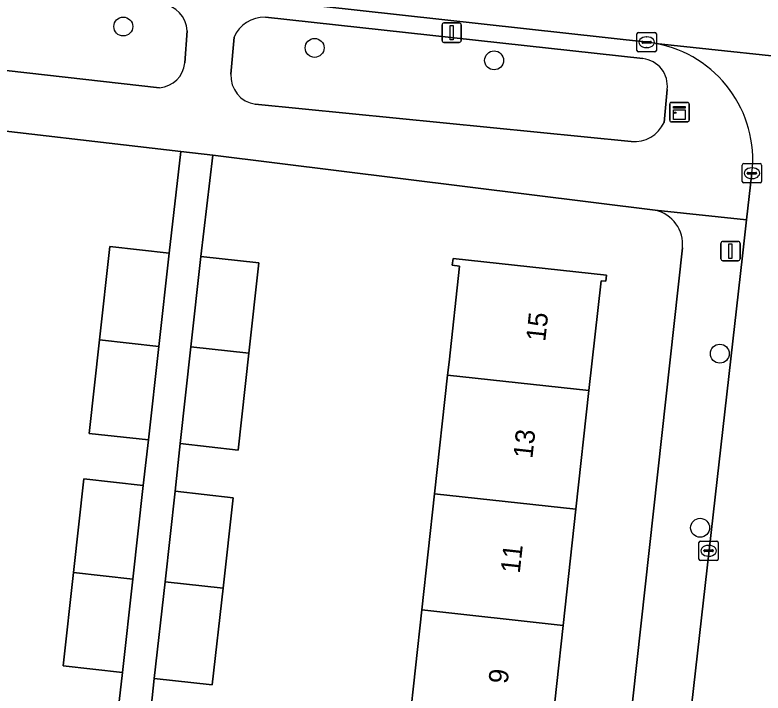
# Model space of a CAD drawing. Extents: x 162026 to 163502, y 387295 to 388169.
# Drawn here: x 162690.56 to 162729.21, y 387463.09 to 387498.12 of the extents above; entities that cross this region are included whole.
import ezdxf

# ---------------------------------------------------------------- set-up
doc = ezdxf.new("R2010")
doc.units = 0
for name, color, linetype in [('IMGEO_Boom', 7, 'Continuous'), ('IMGEO_Erf', 7, 'Continuous'), ('IMGEO_Groenvoorziening', 7, 'Continuous'), ('IMGEO_Kast', 7, 'Continuous'), ('IMGEO_Kolk', 7, 'Continuous'), ('IMGEO_Lichtmast', 7, 'Continuous'), ('IMGEO_Pand', 7, 'Continuous'), ('IMGEO_Pand_nummerreeks', 7, 'Continuous'), ('IMGEO_Rijbaan_lokaal_open', 7, 'Continuous'), ('IMGEO_Voetpad_open', 7, 'Continuous')]:
    doc.layers.add(name, color=color, linetype=linetype)

msp = doc.modelspace()

# ---------------------------------------------------------------- linework, layer by layer
at = {"layer": 'IMGEO_Boom'}
for centre in [(162696.159, 387497.521), (162706.045, 387496.418), (162715.315, 387495.772), (162726.978, 387480.621), (162725.959, 387471.628)]:
    msp.add_circle(centre, 0.489, dxfattribs=at)
at = {"layer": 'IMGEO_Erf'}
for points in [[(162692.781, 387462.095), (162695.842, 387461.754), (162696.113, 387464.15), (162693.052, 387464.491), (162693.59, 387469.32), (162694.127, 387474.148), (162697.188, 387473.807), (162697.455, 387476.164), (162694.394, 387476.505), (162694.932, 387481.334), (162695.469, 387486.162), (162698.53, 387485.821), (162699.138, 387491.059), (162674.831, 387493.881)], [(162723.639, 387488.032), (162700.78, 387490.868), (162700.174, 387485.645), (162703.166, 387485.311), (162702.646, 387480.643), (162702.088, 387475.638), (162699.096, 387475.972), (162698.84, 387473.513), (162701.832, 387473.179), (162701.312, 387468.51), (162700.754, 387463.506), (162697.762, 387463.84), (162697.521, 387461.509)], [(162718.833, 387429.648), (162725.047, 387486.081)], [(162710.924, 387461.388), (162711.583, 387467.382), (162712.243, 387473.385), (162712.917, 387479.514), (162712.99, 387480.179), (162713.536, 387485.149), (162713.156, 387485.191), (162713.194, 387485.543), (162721.119, 387484.672), (162721.085, 387484.359), (162720.84, 387484.385), (162720.216, 387478.712), (162719.543, 387472.583), (162718.883, 387466.58), (162718.224, 387460.585)]]:
    msp.add_lwpolyline(points, dxfattribs=at)
msp.add_arc((162723.238, 387486.259), 1.818, 354.3769, 77.2577, dxfattribs=at)
at = {"layer": 'IMGEO_Groenvoorziening'}
for points in [[(162723.009, 387495.861), (162703.499, 387498.005)], [(162699.34, 387495.639), (162699.465, 387497.299)], [(162674.558, 387497.001), (162698.032, 387494.359)], [(162701.88, 387496.967), (162701.723, 387495.062)], [(162724.098, 387492.568), (162724.257, 387494.274)], [(162702.981, 387493.506), (162722.4, 387491.582)]]:
    msp.add_lwpolyline(points, dxfattribs=at)
for centre, radius, start, end in [((162698.051, 387497.245), 1.415, 2.1953, 86.611), ((162703.448, 387496.303), 1.703, 88.2772, 157.0536), ((162722.855, 387494.455), 1.414, 352.6274, 83.7349), ((162697.924, 387495.777), 1.422, 274.3434, 354.4168), ((162703.197, 387494.967), 1.477, 176.3048, 261.6051), ((162722.555, 387493.271), 1.696, 264.7719, 335.5141)]:
    msp.add_arc(centre, radius, start, end, dxfattribs=at)
at = {"layer": 'IMGEO_Kast'}
for p, q in [((162724.468, 387493.6), (162725.309, 387493.6)), ((162725.309, 387493.6), (162724.468, 387493.6)), ((162724.393, 387492.675), (162724.393, 387493.516)), ((162724.393, 387493.516), (162724.393, 387492.675)), ((162725.393, 387493.525), (162725.393, 387492.684)), ((162725.393, 387492.684), (162725.393, 387493.525)), ((162725.318, 387492.6), (162724.477, 387492.6)), ((162724.477, 387492.6), (162725.318, 387492.6))]:
    msp.add_line(p, q, dxfattribs=at)
for points in [[(162724.588, 387493.39), (162725.188, 387493.39), (162725.188, 387493.305), (162724.588, 387493.305), (162724.588, 387493.39)], [(162724.588, 387493.215), (162725.188, 387493.215), (162725.188, 387492.726), (162724.588, 387492.726), (162724.588, 387493.215)]]:
    msp.add_lwpolyline(points, dxfattribs=at)
msp.add_circle((162724.672, 387493.064), 0.0377, dxfattribs=at)
for centre, start, end in [((162724.471, 387493.522), 92.4484, 184.2845), ((162724.471, 387493.522), 92.4484, 184.2845), ((162725.315, 387493.522), 2.4484, 94.2845), ((162725.315, 387493.522), 2.4484, 94.2845), ((162724.471, 387492.678), 182.4484, 274.2845), ((162724.471, 387492.678), 182.4484, 274.2845), ((162725.315, 387492.678), 272.4484, 4.2845), ((162725.315, 387492.678), 272.4484, 4.2845)]:
    msp.add_arc(centre, 0.0779, start, end, dxfattribs=at)
at = {"layer": 'IMGEO_Kolk'}
for p, q in [((162722.699, 387496.283), (162722.699, 387497.135)), ((162722.774, 387497.209), (162723.626, 387497.209)), ((162723.7, 387497.135), (162723.7, 387496.283)), ((162722.958, 387496.703), (162722.958, 387496.715)), ((162723.396, 387496.666), (162722.998, 387496.666)), ((162723.001, 387496.752), (162723.399, 387496.752)), ((162723.187, 387496.989), (162723.212, 387496.989)), ((162723.442, 387496.715), (162723.442, 387496.703)), ((162723.21, 387496.429), (162723.185, 387496.429)), ((162723.626, 387496.209), (162722.774, 387496.209)), ((162728.136, 387489.515), (162728.136, 387490.367)), ((162728.211, 387490.441), (162729.063, 387490.441)), ((162728.624, 387490.221), (162728.649, 387490.221)), ((162729.137, 387490.367), (162729.137, 387489.515)), ((162728.395, 387489.935), (162728.395, 387489.947)), ((162728.833, 387489.898), (162728.435, 387489.898)), ((162728.438, 387489.984), (162728.836, 387489.984)), ((162728.879, 387489.947), (162728.879, 387489.935)), ((162729.063, 387489.441), (162728.211, 387489.441)), ((162728.647, 387489.661), (162728.622, 387489.661)), ((162725.9, 387470.012), (162725.9, 387470.864)), ((162725.975, 387470.938), (162726.827, 387470.938)), ((162726.901, 387470.864), (162726.901, 387470.012)), ((162726.159, 387470.432), (162726.159, 387470.444)), ((162726.597, 387470.395), (162726.199, 387470.395)), ((162726.202, 387470.481), (162726.6, 387470.481)), ((162726.388, 387470.718), (162726.413, 387470.718)), ((162726.643, 387470.444), (162726.643, 387470.432)), ((162726.411, 387470.158), (162726.386, 387470.158)), ((162726.827, 387469.938), (162725.975, 387469.938))]:
    msp.add_line(p, q, dxfattribs=at)
for points in [[(162722.699, 387496.283), (162722.699, 387497.135)], [(162722.774, 387497.209), (162723.626, 387497.209)], [(162723.7, 387497.135), (162723.7, 387496.283)], [(162723.626, 387496.209), (162722.774, 387496.209)], [(162728.136, 387489.515), (162728.136, 387490.367)], [(162728.211, 387490.441), (162729.063, 387490.441)], [(162729.137, 387490.367), (162729.137, 387489.515)], [(162729.063, 387489.441), (162728.211, 387489.441)], [(162725.9, 387470.012), (162725.9, 387470.864)], [(162725.975, 387470.938), (162726.827, 387470.938)], [(162726.901, 387470.864), (162726.901, 387470.012)], [(162726.827, 387469.938), (162725.975, 387469.938)]]:
    msp.add_lwpolyline(points, dxfattribs=at)
for centre, radius, start, end in [((162722.776, 387497.133), 0.0765, 91.552, 178.448), ((162722.776, 387497.133), 0.0765, 91.552, 178.448), ((162723.624, 387497.133), 0.0765, 1.552, 88.448), ((162723.624, 387497.133), 0.0765, 1.552, 88.448), ((162722.998, 387496.712), 0.0403, 85.8775, 175.7526), ((162722.995, 387496.702), 0.0366, 178.938, 274.7102), ((162723.399, 387496.709), 0.043, 264.8664, 352.4533), ((162723.403, 387496.714), 0.0386, 1.7309, 96.639), ((162722.776, 387496.285), 0.0765, 181.552, 268.448), ((162722.776, 387496.285), 0.0765, 181.552, 268.448), ((162723.624, 387496.285), 0.0765, 271.552, 358.448), ((162723.624, 387496.285), 0.0765, 271.552, 358.448), ((162728.213, 387490.365), 0.0765, 91.552, 178.448), ((162728.213, 387490.365), 0.0765, 91.552, 178.448), ((162729.061, 387490.365), 0.0765, 1.552, 88.448), ((162729.061, 387490.365), 0.0765, 1.552, 88.448), ((162728.435, 387489.944), 0.0403, 85.8775, 175.7526), ((162728.432, 387489.934), 0.0366, 178.938, 274.7102), ((162728.836, 387489.941), 0.043, 264.8664, 352.4533), ((162728.84, 387489.946), 0.0386, 1.7309, 96.639), ((162728.213, 387489.517), 0.0765, 181.552, 268.448), ((162728.213, 387489.517), 0.0765, 181.552, 268.448), ((162729.061, 387489.517), 0.0765, 271.552, 358.448), ((162729.061, 387489.517), 0.0765, 271.552, 358.448), ((162725.977, 387470.862), 0.0765, 91.552, 178.448), ((162725.977, 387470.862), 0.0765, 91.552, 178.448), ((162726.825, 387470.862), 0.0765, 1.552, 88.448), ((162726.825, 387470.862), 0.0765, 1.552, 88.448), ((162726.199, 387470.441), 0.0403, 85.8775, 175.7526), ((162726.196, 387470.431), 0.0366, 178.938, 274.7102), ((162726.6, 387470.438), 0.043, 264.8664, 352.4533), ((162726.604, 387470.443), 0.0386, 1.7309, 96.639), ((162725.977, 387470.014), 0.0765, 181.552, 268.448), ((162725.977, 387470.014), 0.0765, 181.552, 268.448), ((162726.825, 387470.014), 0.0765, 271.552, 358.448), ((162726.825, 387470.014), 0.0765, 271.552, 358.448)]:
    msp.add_arc(centre, radius, start, end, dxfattribs=at)
for centre, major_axis, ratio, start_param, end_param in [((162723.186, 387496.709), (-0.387, 0.002), 0.722429, 4.712389, 7.853982), ((162723.211, 387496.709), (-0.39, 0.002), 0.717154, 1.570796, 4.712389), ((162728.623, 387489.941), (-0.387, 0.002), 0.722429, 4.712389, 7.853982), ((162728.648, 387489.941), (-0.39, 0.002), 0.717154, 1.570796, 4.712389), ((162726.387, 387470.438), (-0.387, 0.002), 0.722429, 4.712389, 7.853982), ((162726.412, 387470.438), (-0.39, 0.002), 0.717154, 1.570796, 4.712389)]:
    msp.add_ellipse(centre, major_axis=major_axis, ratio=ratio, start_param=start_param, end_param=end_param, dxfattribs=at)
at = {"layer": 'IMGEO_Lichtmast'}
for p, q in [((162712.626, 387496.804), (162712.626, 387497.604)), ((162712.626, 387497.604), (162712.626, 387496.804)), ((162712.726, 387497.704), (162713.516, 387497.704)), ((162713.516, 387497.704), (162712.726, 387497.704)), ((162713.616, 387497.604), (162713.616, 387496.804)), ((162713.616, 387496.804), (162713.616, 387497.604)), ((162713.516, 387496.704), (162712.726, 387496.704)), ((162712.726, 387496.704), (162713.516, 387496.704)), ((162727.032, 387485.519), (162727.032, 387486.319)), ((162727.032, 387486.319), (162727.032, 387485.519)), ((162727.132, 387486.419), (162727.922, 387486.419)), ((162727.922, 387486.419), (162727.132, 387486.419)), ((162728.022, 387486.319), (162728.022, 387485.519)), ((162728.022, 387485.519), (162728.022, 387486.319)), ((162727.922, 387485.419), (162727.132, 387485.419)), ((162727.132, 387485.419), (162727.922, 387485.419))]:
    msp.add_line(p, q, dxfattribs=at)
for points in [[(162713.046, 387497.579), (162713.196, 387497.579), (162713.196, 387496.829), (162713.046, 387496.829), (162713.046, 387497.579)], [(162727.452, 387486.294), (162727.602, 387486.294), (162727.602, 387485.544), (162727.452, 387485.544), (162727.452, 387486.294)]]:
    msp.add_lwpolyline(points, dxfattribs=at)
for centre, start, end in [((162712.726, 387497.604), 90, 180), ((162712.726, 387497.604), 90, 180), ((162713.516, 387497.604), 0, 90), ((162713.516, 387497.604), 360, 90), ((162712.726, 387496.804), 180, 270), ((162712.726, 387496.804), 180, 270), ((162713.516, 387496.804), 270, 0), ((162713.516, 387496.804), 270, 0), ((162727.132, 387486.319), 90, 180), ((162727.132, 387486.319), 90, 180), ((162727.922, 387486.319), 0, 90), ((162727.922, 387486.319), 360, 90), ((162727.132, 387485.519), 180, 270), ((162727.132, 387485.519), 180, 270), ((162727.922, 387485.519), 270, 0), ((162727.922, 387485.519), 270, 0)]:
    msp.add_arc(centre, 0.1, start, end, dxfattribs=at)
at = {"layer": 'IMGEO_Pand'}
for points in [[(162697.992, 387480.992), (162698.53, 387485.821), (162695.469, 387486.162), (162694.932, 387481.334)], [(162702.646, 387480.643), (162703.166, 387485.311), (162700.174, 387485.645), (162699.653, 387480.971)], [(162720.216, 387478.712), (162720.84, 387484.385), (162721.085, 387484.359), (162721.119, 387484.672), (162713.194, 387485.543), (162713.156, 387485.191), (162713.536, 387485.149), (162712.99, 387480.179), (162712.917, 387479.514)], [(162694.932, 387481.334), (162694.394, 387476.505), (162697.455, 387476.164), (162697.992, 387480.992)], [(162699.653, 387480.971), (162699.096, 387475.972), (162702.088, 387475.638), (162702.646, 387480.643)], [(162712.917, 387479.514), (162712.243, 387473.385), (162719.543, 387472.583), (162720.216, 387478.712)], [(162697.188, 387473.807), (162694.127, 387474.148), (162693.59, 387469.32), (162696.65, 387468.978)], [(162701.832, 387473.179), (162698.84, 387473.513), (162698.319, 387468.839), (162701.312, 387468.51)], [(162718.883, 387466.58), (162719.543, 387472.583), (162712.243, 387473.385), (162711.583, 387467.382)], [(162693.052, 387464.491), (162696.113, 387464.15), (162696.65, 387468.978), (162693.59, 387469.32)], [(162697.762, 387463.84), (162700.754, 387463.506), (162701.312, 387468.51), (162698.319, 387468.839)], [(162718.224, 387460.585), (162718.883, 387466.58), (162711.583, 387467.382), (162710.924, 387461.388)]]:
    msp.add_lwpolyline(points, close=True, dxfattribs=at)
at = {"layer": 'IMGEO_Rijbaan_lokaal_open'}
for points in [[(162679.933, 387501.42), (162693.547, 387500), (162723.24, 387496.706)], [(162723.664, 387496.644), (162741.8, 387494.715)], [(162741.8, 387494.715), (162723.664, 387496.644)], [(162728.638, 387489.937), (162728.365, 387487.531), (162728.156, 387485.683), (162721.78, 387429.425)]]:
    msp.add_lwpolyline(points, dxfattribs=at)
for centre, radius, start, end in [((162722.613, 387490.939), 5.801, 79.5642, 83.7974), ((162722.565, 387490.631), 6.113, 353.4821, 79.6401)]:
    msp.add_arc(centre, radius, start, end, dxfattribs=at)
at = {"layer": 'IMGEO_Voetpad_open'}
for points in [[(162723.24, 387496.706), (162693.547, 387500), (162679.933, 387501.42)], [(162703.499, 387498.005), (162723.009, 387495.861)], [(162699.465, 387497.299), (162699.34, 387495.639)], [(162698.032, 387494.359), (162674.558, 387497.001)], [(162701.723, 387495.062), (162701.88, 387496.967)], [(162724.257, 387494.274), (162724.098, 387492.568)], [(162674.831, 387493.881), (162699.138, 387491.059), (162700.78, 387490.868), (162723.639, 387488.032), (162728.365, 387487.531), (162728.638, 387489.937)], [(162722.4, 387491.582), (162702.981, 387493.506)], [(162697.521, 387461.509), (162697.762, 387463.84), (162698.319, 387468.839), (162698.84, 387473.513), (162699.096, 387475.972), (162699.653, 387480.971), (162700.174, 387485.645), (162700.78, 387490.868), (162699.138, 387491.059), (162698.53, 387485.821), (162697.992, 387480.992), (162697.455, 387476.164), (162697.188, 387473.807), (162696.65, 387468.978), (162696.113, 387464.15), (162695.842, 387461.754)], [(162728.156, 387485.683), (162728.365, 387487.531), (162723.639, 387488.032)], [(162725.047, 387486.081), (162718.833, 387429.648)], [(162721.78, 387429.425), (162728.156, 387485.683)]]:
    msp.add_lwpolyline(points, dxfattribs=at)
for centre, radius, start, end in [((162698.051, 387497.245), 1.415, 2.1953, 86.611), ((162703.448, 387496.303), 1.703, 88.2772, 157.0536), ((162722.613, 387490.939), 5.801, 79.5642, 83.7974), ((162722.565, 387490.631), 6.113, 353.4821, 79.6401), ((162722.855, 387494.455), 1.414, 352.6274, 83.7349), ((162697.924, 387495.777), 1.422, 274.3434, 354.4168), ((162703.197, 387494.967), 1.477, 176.3048, 261.6051), ((162722.555, 387493.271), 1.696, 264.7719, 335.5141), ((162723.238, 387486.259), 1.818, 354.3769, 77.2577)]:
    msp.add_arc(centre, radius, start, end, dxfattribs=at)

# ---------------------------------------------------------------- texts
at = {"layer": 'IMGEO_Pand_nummerreeks'}
for s, p in [('15', (162717.957, 387481.221)), ('13', (162717.292, 387475.175)), ('11', (162716.64, 387469.241)), ('9', (162716.014, 387463.539))]:
    msp.add_text(s, height=1, rotation=83.7273, dxfattribs=at).set_placement(p)

doc.saveas('drawing.dxf')
